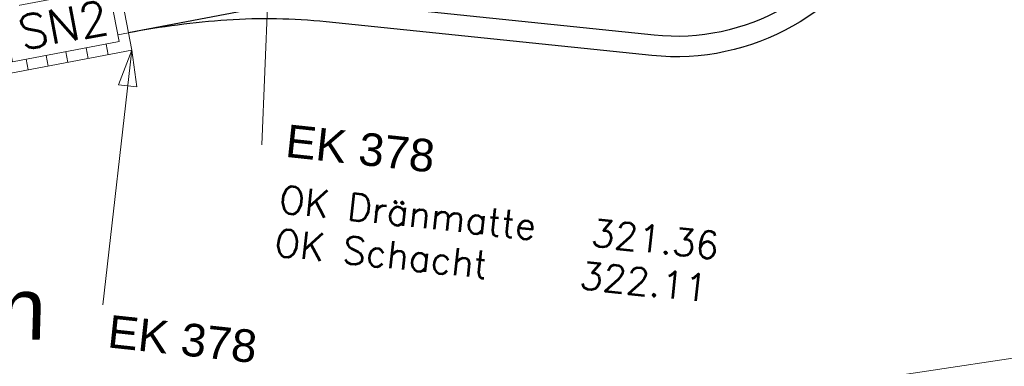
# Model space of a CAD drawing. Header units: metres. Extents: x -502 to 161, y -108 to 174.
# Tile 551 of 776: x -105.56 to -98.3, y 11.87 to 14.42. Entities that reach past the tile are written whole.
import ezdxf

# ---------------------------------------------------------------- set-up
doc = ezdxf.new("R2010")
doc.units = ezdxf.units.M
doc.header["$LTSCALE"] = 0.1
doc.layers.add('BRI31-005.06-5f07-Koordinierung Lageplan 4. BA ZOB Fernbusbahnh', color=7, linetype='Continuous')
doc.layers.add('BRI32-005.03-5f06-Koordinierung Schemaplan 4 BA ZOB Teilbereich 2 Ost - Bahnhofsallee 2023-01-21', color=7, linetype='Continuous')
doc.styles.add('Arial', font='arial.ttf')
doc.styles.add('Txt', font='txt_____.ttf')

# ---------------------------------------------------------------- blocks, each defined once
blk = doc.blocks.new('ALG_00093')
at = {"color": 1, "linetype": 'Continuous', "lineweight": 9, "true_color": 0xff0000, "transparency": 33554687, "flags": 128}
blk.add_lwpolyline([(0, 0), (0.3773, 0.09625), (0.3773, -0.09625), (0, 0)], dxfattribs=at)

msp = doc.modelspace()

# ---------------------------------------------------------------- linework, layer by layer
at = {"layer": 'BRI31-005.06-5f07-Koordinierung Lageplan 4. BA ZOB Fernbusbahnh', "color": 212, "linetype": 'Continuous', "lineweight": 9, "true_color": 0xcc00cc, "transparency": 33554687}
msp.add_line((-189.5071, -1.766), (-81.8299, 14.3881), dxfattribs=at)
at = {"layer": 'BRI32-005.03-5f06-Koordinierung Schemaplan 4 BA ZOB Teilbereich 2 Ost - Bahnhofsallee 2023-01-21', "color": 1, "linetype": 'Continuous', "lineweight": 13, "true_color": 0xff0000, "transparency": 33554687}
for p, q in [((-103.7149, 15.0073), (-103.7772, 13.4942)), ((-104.7349, 14.1916), (-104.9483, 12.3174))]:
    msp.add_line(p, q, dxfattribs=at)
at = {"layer": 'BRI32-005.03-5f06-Koordinierung Schemaplan 4 BA ZOB Teilbereich 2 Ost - Bahnhofsallee 2023-01-21', "color": 7, "linetype": 'Continuous', "lineweight": 20, "transparency": 33554687}
for p, q in [((-104.7591, 14.3194), (-104.8377, 14.3045)), ((-104.9084, 14.1587), (-104.9233, 14.2373)), ((-105.3505, 14.0749), (-105.3654, 14.1535)), ((-105.2065, 14.1022), (-105.2214, 14.1808)), ((-105.0558, 14.1308), (-105.0707, 14.2094)), ((-105.4979, 14.047), (-105.5128, 14.1256))]:
    msp.add_line(p, q, dxfattribs=at)
at = {"layer": 'BRI32-005.03-5f06-Koordinierung Schemaplan 4 BA ZOB Teilbereich 2 Ost - Bahnhofsallee 2023-01-21', "color": 3, "linetype": 'Continuous', "lineweight": 30, "true_color": 0x00ff00, "transparency": 33554687, "flags": 128}
msp.add_lwpolyline([(-88.1716, 17.0622), (-88.3677, 17.0231, -0.068371), (-88.6802, 17.0041), (-91.6992, 17.2334, -0.006291), (-92.1753, 17.2751, -0.04325), (-95.7456, 17.9432), (-95.7456, 17.9432, 0.115456), (-96.3216, 17.9669), (-96.3216, 17.9669), (-97.4952, 17.7428, 0.238629), (-98.3996, 17.0448), (-99.2773, 15.2048, -0.317129), (-100.8854, 14.3021), (-103.2873, 14.5495), (-103.2873, 14.5495, 0.072637), (-103.6194, 14.5355), (-103.6194, 14.5355), (-104.7591, 14.3194)], format="xyb", dxfattribs=at)
at = {"layer": 'BRI32-005.03-5f06-Koordinierung Schemaplan 4 BA ZOB Teilbereich 2 Ost - Bahnhofsallee 2023-01-21', "color": 190, "linetype": 'Continuous', "lineweight": 30, "true_color": 0x7f00ff, "transparency": 33554687, "flags": 128}
msp.add_lwpolyline([(-88.1422, 16.9152), (-88.3383, 16.876, -0.068371), (-88.6915, 16.8545), (-91.7106, 17.0839), (-91.7106, 17.0839, -0.006336), (-92.1901, 17.1258), (-92.1901, 17.1258, -0.04325), (-95.7858, 17.7987), (-95.7858, 17.7987, 0.115444), (-96.2935, 17.8196), (-96.2935, 17.8196), (-97.4671, 17.5954), (-97.4671, 17.5954, 0.238629), (-98.2642, 16.9802), (-98.2642, 16.9802), (-99.1419, 15.1403), (-99.1419, 15.1403, -0.317129), (-100.9007, 14.1529), (-100.9007, 14.1529), (-103.3027, 14.4003), (-103.3027, 14.4003, 0.04283), (-104.0331, 14.4128), (-104.0331, 14.4128, 0.029717), (-104.7591, 14.3194)], format="xyb", dxfattribs=at)
at = {"layer": 'BRI32-005.03-5f06-Koordinierung Schemaplan 4 BA ZOB Teilbereich 2 Ost - Bahnhofsallee 2023-01-21', "color": 7, "linetype": 'Continuous', "lineweight": 20, "transparency": 33554687, "flags": 128}
for points in [[(-105.7824, 14.563), (-105.6781, 14.0128), (-104.7349, 14.1916), (-104.8392, 14.7418), (-105.7824, 14.563)], [(-105.6889, 14.4993), (-105.6144, 14.1063), (-104.8284, 14.2553), (-104.9029, 14.6483), (-105.6889, 14.4993)]]:
    msp.add_lwpolyline(points, dxfattribs=at)

# ---------------------------------------------------------------- block references
at = {"layer": 'BRI32-005.03-5f06-Koordinierung Schemaplan 4 BA ZOB Teilbereich 2 Ost - Bahnhofsallee 2023-01-21', "color": 7, "transparency": 33554687, "xscale": 0.699999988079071, "yscale": 0.699999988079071, "zscale": 0.699999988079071, "rotation": 263.5021636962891}
msp.add_blockref('ALG_00093', (-104.7349, 14.1916), dxfattribs=at)

# ---------------------------------------------------------------- texts
at = {"layer": 'BRI32-005.03-5f06-Koordinierung Schemaplan 4 BA ZOB Teilbereich 2 Ost - Bahnhofsallee 2023-01-21', "color": 7, "transparency": 33554687, "insert": (-105.5885, 14.4381), "char_height": 0.25, "attachment_point": 1, "rotation": 10.7362, "line_spacing_factor": 0.25, "style": 'Txt'}
msp.add_mtext('SN2', dxfattribs=at)
at = {"layer": 'BRI32-005.03-5f06-Koordinierung Schemaplan 4 BA ZOB Teilbereich 2 Ost - Bahnhofsallee 2023-01-21', "color": 1, "true_color": 0xff0000, "transparency": 33554687, "attachment_point": 1, "line_spacing_factor": 0.25}
for s, insert, char_height, rotation, style in [('EK 378', (-103.5841, 13.6464), 0.24, 353.89624, 'Arial'), ('OK Dränmatte   321.36', (-103.6354, 13.1962), 0.2, 353.8962, 'Txt'), ('OK Schacht     322.11', (-103.6694, 12.878), 0.2, 353.8962, 'Txt'), ('EK 378', (-104.8944, 12.2441), 0.24, 353.89624, 'Arial')]:
    msp.add_mtext(s, dxfattribs=dict(at, insert=insert, char_height=char_height, rotation=rotation, style=style))
at = {"layer": 'BRI32-005.03-5f06-Koordinierung Schemaplan 4 BA ZOB Teilbereich 2 Ost - Bahnhofsallee 2023-01-21', "color": 250, "true_color": 0x333333, "transparency": 33554687, "insert": (-111.6831, 12.6935), "char_height": 0.452686, "attachment_point": 1, "rotation": 358.35326, "line_spacing_factor": 0.25, "style": 'Arial'}
msp.add_mtext('Steig I - Derdendingen', dxfattribs=at)

doc.saveas('drawing.dxf')
